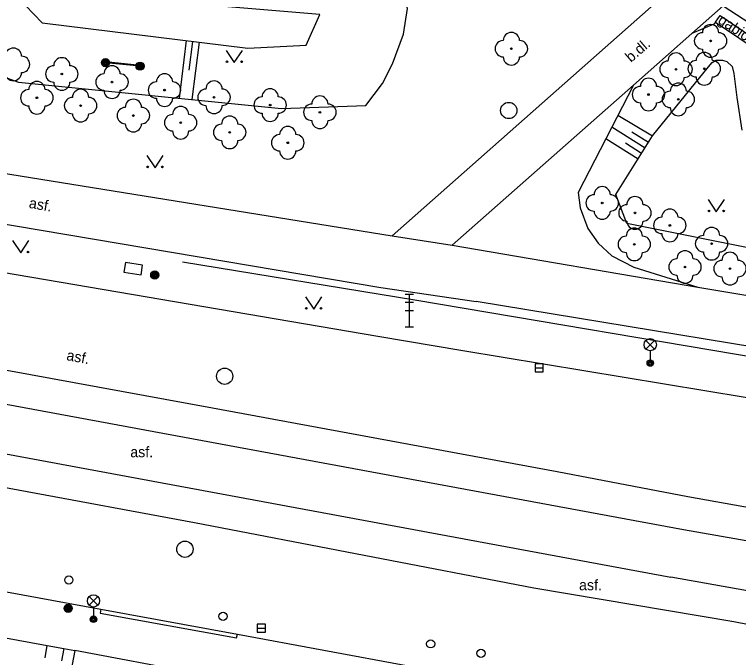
# Model space of a CAD drawing. Extents: x -596229 to -595156, y -1161237 to -1159376.
# Drawn here: x -595884.7 to -595840.28, y -1160336.73 to -1160297.29 of the extents above; entities that cross this region are included whole.
import ezdxf

# ---------------------------------------------------------------- set-up
doc = ezdxf.new("R2010")
doc.units = 0
for name, color, linetype in [('Level 22', 7, 'Continuous'), ('Level 25', 7, 'Continuous'), ('Level 27', 7, 'Continuous'), ('Level 28', 7, 'Continuous'), ('Level 33', 7, 'Continuous'), ('Level 36', 7, 'Continuous'), ('silnoproud - povrch.  znaky a  RIS  skut. velikost', 7, 'Continuous'), ('TM - budovy zdene_ betonove - NP', 7, 'Continuous'), ('TM - budovy zdene_ betonove - VP', 7, 'Continuous'), ('TM - chodniky - VP', 7, 'Continuous'), ('TM - dolni hrana svahu', 7, 'Continuous'), ('TM - horni hrana svahu', 7, 'Continuous'), ('TM - komunikace - VP', 7, 'Continuous'), ('TM - MHD - osa koleji', 7, 'Continuous'), ('TM - plot zivy neuzavreny', 7, 'Continuous'), ('TM - pomocna konstrukcni linie', 7, 'Continuous'), ('TM - popis povrchu', 7, 'Continuous'), ('TM - poznamka', 7, 'Continuous'), ('TM - rozhrani mezi zpev. plochami mezi sebou - VP', 7, 'Continuous'), ('TM - rozhrani ploch obecne - VP', 7, 'Continuous'), ('TM - srafovani', 7, 'Continuous'), ('TM - zed operna - VP', 7, 'Continuous')]:
    doc.layers.add(name, color=color, linetype=linetype)

msp = doc.modelspace()

# ---------------------------------------------------------------- linework, layer by layer
at = {"layer": 'Level 22'}
for centre in [(-595841.99, -1160298.91), (-595854.21, -1160299.39), (-595844.11, -1160300.65), (-595842.38, -1160300.62), (-595881.79, -1160300.94), (-595878.71, -1160301.44), (-595875.49, -1160301.93), (-595883.32, -1160302.4), (-595872.45, -1160302.37), (-595845.8, -1160302.2), (-595843.97, -1160302.5), (-595880.64, -1160302.88), (-595869.01, -1160302.85), (-595877.4, -1160303.49), (-595865.96, -1160303.29), (-595874.5, -1160303.93), (-595871.49, -1160304.52), (-595867.93, -1160305.16), (-595848.64, -1160308.85), (-595846.63, -1160309.46), (-595844.49, -1160310.23), (-595846.67, -1160311.39), (-595841.93, -1160311.35), (-595843.56, -1160312.78), (-595840.8, -1160312.88)]:
    msp.add_circle(centre, 0.05, dxfattribs=at)
for centre, start, end in [((-595841.99, -1160298.41), 0, 180), ((-595854.21, -1160298.89), 0, 180), ((-595842.49, -1160298.91), 90, 270), ((-595841.49, -1160298.91), 270, 90), ((-595854.71, -1160299.39), 90, 270), ((-595853.71, -1160299.39), 270, 90), ((-595884.76, -1160299.85), 0, 180), ((-595841.99, -1160299.41), 180, 0), ((-595884.26, -1160300.35), 270, 90), ((-595854.21, -1160299.89), 180, 0), ((-595844.11, -1160300.15), 0, 180), ((-595842.38, -1160300.12), 0, 180), ((-595881.79, -1160300.44), 0, 180), ((-595844.61, -1160300.65), 90, 270), ((-595843.61, -1160300.65), 270, 90), ((-595842.88, -1160300.62), 90, 270), ((-595841.88, -1160300.62), 270, 90), ((-595882.29, -1160300.94), 90, 270), ((-595881.29, -1160300.94), 270, 90), ((-595878.71, -1160300.94), 0, 180), ((-595884.76, -1160300.85), 180, 0), ((-595879.21, -1160301.44), 90, 270), ((-595878.21, -1160301.44), 270, 90), ((-595875.49, -1160301.43), 0, 180), ((-595845.8, -1160301.7), 0, 180), ((-595844.11, -1160301.15), 180, 0), ((-595842.38, -1160301.12), 180, 0), ((-595883.32, -1160301.9), 0, 180), ((-595881.79, -1160301.44), 180, 0), ((-595875.99, -1160301.93), 90, 270), ((-595874.99, -1160301.93), 270, 90), ((-595872.45, -1160301.87), 0, 180), ((-595843.97, -1160302), 0, 180), ((-595883.82, -1160302.4), 90, 270), ((-595882.82, -1160302.4), 270, 90), ((-595880.64, -1160302.38), 0, 180), ((-595878.71, -1160301.94), 180, 0), ((-595872.95, -1160302.37), 90, 270), ((-595871.95, -1160302.37), 270, 90), ((-595869.01, -1160302.35), 0, 180), ((-595846.3, -1160302.2), 90, 270), ((-595845.3, -1160302.2), 270, 90), ((-595844.47, -1160302.5), 90, 270), ((-595843.47, -1160302.5), 270, 90), ((-595881.14, -1160302.88), 90, 270), ((-595880.14, -1160302.88), 270, 90), ((-595877.4, -1160302.99), 0, 180), ((-595875.49, -1160302.43), 180, 0), ((-595869.51, -1160302.85), 90, 270), ((-595868.51, -1160302.85), 270, 90), ((-595865.96, -1160302.79), 0, 180), ((-595883.32, -1160302.9), 180, 0), ((-595877.9, -1160303.49), 90, 270), ((-595876.9, -1160303.49), 270, 90), ((-595874.5, -1160303.43), 0, 180), ((-595872.45, -1160302.87), 180, 0), ((-595866.46, -1160303.29), 90, 270), ((-595865.46, -1160303.29), 270, 90), ((-595845.8, -1160302.7), 180, 0), ((-595843.97, -1160303), 180, 0), ((-595880.64, -1160303.38), 180, 0), ((-595875, -1160303.93), 90, 270), ((-595874, -1160303.93), 270, 90), ((-595869.01, -1160303.35), 180, 0), ((-595871.49, -1160304.02), 0, 180), ((-595865.96, -1160303.79), 180, 0), ((-595877.4, -1160303.99), 180, 0), ((-595871.99, -1160304.52), 90, 270), ((-595870.99, -1160304.52), 270, 90), ((-595867.93, -1160304.66), 0, 180), ((-595874.5, -1160304.43), 180, 0), ((-595868.43, -1160305.16), 90, 270), ((-595867.43, -1160305.16), 270, 90), ((-595871.49, -1160305.02), 180, 0), ((-595867.93, -1160305.66), 180, 0), ((-595848.64, -1160308.35), 0, 180), ((-595849.14, -1160308.85), 90, 270), ((-595848.14, -1160308.85), 270, 90), ((-595846.63, -1160308.96), 0, 180), ((-595847.13, -1160309.46), 90, 270), ((-595846.13, -1160309.46), 270, 90), ((-595848.64, -1160309.35), 180, 0), ((-595844.49, -1160309.73), 0, 180), ((-595846.63, -1160309.96), 180, 0), ((-595844.99, -1160310.23), 90, 270), ((-595843.99, -1160310.23), 270, 90), ((-595846.67, -1160310.89), 0, 180), ((-595841.93, -1160310.85), 0, 180), ((-595847.17, -1160311.39), 90, 270), ((-595846.17, -1160311.39), 270, 90), ((-595844.49, -1160310.73), 180, 0), ((-595842.43, -1160311.35), 90, 270), ((-595841.43, -1160311.35), 270, 90), ((-595846.67, -1160311.89), 180, 0), ((-595843.56, -1160312.28), 0, 180), ((-595841.93, -1160311.85), 180, 0), ((-595840.8, -1160312.38), 0, 180), ((-595844.06, -1160312.78), 90, 270), ((-595843.06, -1160312.78), 270, 90), ((-595841.3, -1160312.88), 90, 270), ((-595840.3, -1160312.88), 270, 90), ((-595843.56, -1160313.28), 180, 0), ((-595840.8, -1160313.38), 180, 0)]:
    msp.add_arc(centre, 0.5, start, end, dxfattribs=at)
at = {"layer": 'Level 25'}
for centre, radius in [((-595879.11, -1160300.25), 0.25), ((-595879.11, -1160300.25), 0.2), ((-595879.11, -1160300.25), 0.15), ((-595879.11, -1160300.25), 0.1), ((-595879.11, -1160300.25), 0.05), ((-595876.99, -1160300.46), 0.25), ((-595876.99, -1160300.46), 0.2), ((-595876.99, -1160300.46), 0.15), ((-595876.99, -1160300.46), 0.1), ((-595876.99, -1160300.46), 0.05), ((-595876.09, -1160313.27), 0.25), ((-595876.09, -1160313.27), 0.2), ((-595876.09, -1160313.27), 0.15), ((-595876.09, -1160313.27), 0.1), ((-595876.09, -1160313.27), 0.05), ((-595881.4, -1160333.72), 0.25), ((-595881.4, -1160333.72), 0.2), ((-595881.4, -1160333.72), 0.15), ((-595881.4, -1160333.72), 0.1), ((-595881.4, -1160333.72), 0.05)]:
    msp.add_circle(centre, radius, dxfattribs=at)
at = {"layer": 'Level 27'}
for p, q in [((-595852.76, -1160318.97), (-595852.26, -1160318.97)), ((-595869.8, -1160334.94), (-595869.3, -1160334.94))]:
    msp.add_line(p, q, dxfattribs=at)
for points in [[(-595852.76, -1160319.22), (-595852.26, -1160319.22), (-595852.26, -1160318.72), (-595852.76, -1160318.72)], [(-595869.8, -1160335.19), (-595869.3, -1160335.19), (-595869.3, -1160334.69), (-595869.8, -1160334.69)]]:
    msp.add_lwpolyline(points, close=True, dxfattribs=at)
for centre in [(-595854.37, -1160303.18), (-595871.8, -1160319.48), (-595874.24, -1160330.09)]:
    msp.add_circle(centre, 0.5, dxfattribs=at)
at = {"layer": 'Level 28'}
for centre in [(-595881.36, -1160331.98), (-595871.9, -1160334.21), (-595859.16, -1160335.9), (-595856.08, -1160336.48)]:
    msp.add_circle(centre, 0.25, dxfattribs=at)
at = {"layer": 'Level 33'}
for p, q in [((-595860.72, -1160314.44), (-595860.22, -1160314.44)), ((-595860.47, -1160316.44), (-595860.47, -1160314.44)), ((-595860.72, -1160314.94), (-595860.22, -1160314.94)), ((-595860.72, -1160315.44), (-595860.22, -1160315.44)), ((-595860.72, -1160316.44), (-595860.22, -1160316.44)), ((-595845.955, -1160317.81), (-595845.425, -1160317.28)), ((-595845.955, -1160317.28), (-595845.425, -1160317.81)), ((-595845.69, -1160317.92), (-595845.69, -1160318.67)), ((-595880.115, -1160333.53), (-595879.585, -1160333)), ((-595880.115, -1160333), (-595879.585, -1160333.53)), ((-595879.85, -1160333.64), (-595879.85, -1160334.39))]:
    msp.add_line(p, q, dxfattribs=at)
for centre, radius in [((-595845.69, -1160317.545), 0.375), ((-595845.69, -1160318.67), 0.2), ((-595845.69, -1160318.67), 0.145), ((-595845.69, -1160318.67), 0.0876), ((-595879.85, -1160333.265), 0.375), ((-595879.85, -1160334.39), 0.2), ((-595879.85, -1160334.39), 0.145), ((-595879.85, -1160334.39), 0.0876)]:
    msp.add_circle(centre, radius, dxfattribs=at)
at = {"layer": 'Level 36'}
for points in [[(-595871.71, -1160299.49), (-595871.21, -1160300.24), (-595870.71, -1160299.49)], [(-595876.57, -1160305.94), (-595876.07, -1160306.69), (-595875.57, -1160305.94)], [(-595842.14, -1160308.64), (-595841.64, -1160309.39), (-595841.14, -1160308.64)], [(-595884.81, -1160311.16), (-595884.31, -1160311.91), (-595883.81, -1160311.16)], [(-595866.84, -1160314.61), (-595866.34, -1160315.36), (-595865.84, -1160314.61)]]:
    msp.add_lwpolyline(points, dxfattribs=at)
for centre in [(-595871.66, -1160300.19), (-595870.761, -1160300.19), (-595876.52, -1160306.64), (-595875.621, -1160306.64), (-595842.09, -1160309.34), (-595841.191, -1160309.34), (-595883.861, -1160311.86), (-595866.79, -1160315.31), (-595865.891, -1160315.31)]:
    msp.add_circle(centre, 0.05, dxfattribs=at)
at = {"layer": 'silnoproud - povrch.  znaky a  RIS  skut. velikost'}
msp.add_lwpolyline([(-595876.93, -1160313.26), (-595876.84, -1160312.66), (-595877.89, -1160312.5), (-595877.98, -1160313.1), (-595876.93, -1160313.26)], dxfattribs=at)
at = {"layer": 'TM - budovy zdene_ betonove - NP'}
for points in [[(-595882.81, -1160336.76), (-595882.68, -1160336)], [(-595881.67, -1160336.19), (-595881.81, -1160336.94)]]:
    msp.add_lwpolyline(points, dxfattribs=at)
at = {"layer": 'TM - budovy zdene_ betonove - VP'}
for points in [[(-595889.69, -1160334.72), (-595889.63, -1160334.73), (-595889.04, -1160334.84), (-595882.68, -1160336)], [(-595880.99, -1160336.31), (-595884.05, -1160352.38)], [(-595882.68, -1160336), (-595881.67, -1160336.19)], [(-595881.67, -1160336.19), (-595880.99, -1160336.31)], [(-595873.62, -1160337.69), (-595880.99, -1160336.31)]]:
    msp.add_lwpolyline(points, dxfattribs=at)
at = {"layer": 'TM - chodniky - VP'}
for points in [[(-595843.69, -1160295.08), (-595861.53, -1160310.87)], [(-595843.14, -1160298.45), (-595841.22, -1160296.76)], [(-595841.22, -1160296.76), (-595837.6, -1160299.12), (-595833.97, -1160301.01)], [(-595846.73, -1160301.62), (-595843.14, -1160298.45)], [(-595857.85, -1160311.45), (-595846.73, -1160301.62)], [(-595897.05, -1160305.14), (-595861.53, -1160310.87)], [(-595897.49, -1160308.09), (-595862.23, -1160314.03), (-595856.37, -1160314.89)], [(-595857.85, -1160311.45), (-595842.78, -1160314.02)], [(-595842.78, -1160314.02), (-595818.01, -1160318.15), (-595811.06, -1160319.3)], [(-595764.11, -1160322.89), (-595768.62, -1160323.77), (-595774.86, -1160325.12), (-595778.88, -1160325.82), (-595781.1, -1160326.21), (-595783.35, -1160326.38), (-595785.31, -1160326.33), (-595787.87, -1160326.04), (-595793.95, -1160325.21), (-595818.96, -1160321.05), (-595856.37, -1160314.89)]]:
    msp.add_lwpolyline(points, dxfattribs=at)
at = {"layer": 'TM - dolni hrana svahu'}
for points in [[(-595875.63, -1160290.99), (-595882.75, -1160291), (-595884.24, -1160291.53), (-595885.54, -1160292.36), (-595886.62, -1160293.52), (-595887.36, -1160294.68), (-595887.7, -1160295.81), (-595887.86, -1160297.32), (-595887.77, -1160298.3), (-595887.56, -1160298.94), (-595886.55, -1160300.69), (-595884.45, -1160301.45), (-595868.32, -1160303.06), (-595863.15, -1160302.87), (-595862.11, -1160301.53), (-595861.51, -1160300.31), (-595860.84, -1160298.5), (-595860.58, -1160296.92), (-595860.96, -1160295.63), (-595861.46, -1160294.71), (-595862.17, -1160293.83), (-595863.33, -1160292.93), (-595864.46, -1160292.45), (-595865.68, -1160292.2)], [(-595841.68, -1160297.76), (-595841.8, -1160297.88), (-595843.14, -1160298.45)], [(-595846.73, -1160301.62), (-595850.12, -1160308.2), (-595850, -1160309.15), (-595849.53, -1160310.41), (-595848.89, -1160311.32), (-595848.04, -1160312.09), (-595846.71, -1160312.8), (-595842.78, -1160314.02)]]:
    msp.add_lwpolyline(points, dxfattribs=at)
at = {"layer": 'TM - horni hrana svahu'}
for points in [[(-595882.93, -1160295.28), (-595884.01, -1160296.73), (-595883, -1160297.8), (-595870.38, -1160299.35), (-595866.81, -1160299.17), (-595865.97, -1160297.3), (-595872.09, -1160296.79), (-595882.93, -1160295.28)], [(-595845.55, -1160304.74), (-595842.12, -1160300.5), (-595841.89, -1160300.24), (-595841.65, -1160300.09), (-595841.27, -1160300.09), (-595841, -1160300.18), (-595840.67, -1160300.49), (-595840.56, -1160300.91), (-595840.39, -1160302.39), (-595840.08, -1160304.39)], [(-595838.56, -1160311.83), (-595847.13, -1160310.11), (-595847.8, -1160308.33), (-595845.55, -1160304.74)]]:
    msp.add_lwpolyline(points, dxfattribs=at)
at = {"layer": 'TM - komunikace - VP'}
for points in [[(-595887.25, -1160312.8), (-595862.4, -1160317.03), (-595857.19, -1160317.91), (-595834.92, -1160321.59)], [(-595905.58, -1160328.96), (-595879.39, -1160333.77)], [(-595879.39, -1160333.77), (-595871.01, -1160335.31)], [(-595871.01, -1160335.31), (-595860.42, -1160337.26)]]:
    msp.add_lwpolyline(points, dxfattribs=at)
at = {"layer": 'TM - MHD - osa koleji'}
for points in [[(-596044.18, -1160291.82), (-595993.89, -1160301.15), (-595945.53, -1160310.05), (-595896.94, -1160319.03), (-595843.66, -1160328.88)], [(-596044.78, -1160294.79), (-595995.16, -1160304), (-595944.51, -1160313.37), (-595897.04, -1160322.06), (-595844.44, -1160331.81)], [(-595843.66, -1160328.88), (-595827.68, -1160331.69)], [(-595828.26, -1160334.69), (-595844.44, -1160331.81)]]:
    msp.add_lwpolyline(points, dxfattribs=at)
at = {"layer": 'TM - plot zivy neuzavreny'}
msp.add_lwpolyline([(-595778.75, -1160326.44), (-595780.7, -1160326.75), (-595783.07, -1160326.96), (-595786.23, -1160326.97), (-595788.93, -1160326.51), (-595807.57, -1160323.61), (-595837.38, -1160318.65), (-595860.14, -1160314.82), (-595874.38, -1160312.49)], dxfattribs=at)
at = {"layer": 'TM - pomocna konstrukcni linie'}
msp.add_lwpolyline([(-595876.99, -1160300.46), (-595876.99, -1160300.41), (-595879.11, -1160300.2), (-595879.11, -1160300.25)], dxfattribs=at)
at = {"layer": 'TM - rozhrani mezi zpev. plochami mezi sebou - VP'}
for points in [[(-595861.53, -1160310.87), (-595857.85, -1160311.45)], [(-595872.54, -1160321.43), (-595893.68, -1160317.58)], [(-595851.4, -1160325.35), (-595872.54, -1160321.43)], [(-595873.66, -1160328.47), (-595895.31, -1160324.47)], [(-595827.34, -1160329.69), (-595835.37, -1160328.31), (-595843.39, -1160326.87), (-595851.4, -1160325.35)], [(-595852.83, -1160332.48), (-595873.66, -1160328.47)], [(-595840.57, -1160334.55), (-595852.83, -1160332.48)], [(-595879.39, -1160333.77), (-595879.44, -1160334.01), (-595871.07, -1160335.52), (-595871.01, -1160335.31)], [(-595815.77, -1160338.44), (-595822, -1160337.69), (-595828.22, -1160336.79), (-595834.41, -1160335.75), (-595840.57, -1160334.55)]]:
    msp.add_lwpolyline(points, dxfattribs=at)
at = {"layer": 'TM - rozhrani ploch obecne - VP'}
msp.add_lwpolyline([(-595876.99, -1160300.46), (-595879.11, -1160300.25)], dxfattribs=at)
at = {"layer": 'TM - srafovani'}
for points in [[(-595874.58, -1160302.44), (-595874.15, -1160298.89)], [(-595873.97, -1160300.71), (-595873.75, -1160298.94)], [(-595873.79, -1160302.51), (-595873.35, -1160298.99)], [(-595847.68, -1160303.47), (-595845.55, -1160304.74)], [(-595848.05, -1160304.18), (-595846, -1160305.46)], [(-595846.83, -1160304.48), (-595845.79, -1160305.12)], [(-595848.42, -1160304.9), (-595846.43, -1160306.14)], [(-595847.22, -1160305.17), (-595846.22, -1160305.8)]]:
    msp.add_lwpolyline(points, dxfattribs=at)
at = {"layer": 'TM - zed operna - VP'}
for points in [[(-595841.68, -1160297.76), (-595841.4, -1160297.35), (-595838.5, -1160299.32)], [(-595841.68, -1160297.76), (-595838.77, -1160299.73)]]:
    msp.add_lwpolyline(points, dxfattribs=at)

# ---------------------------------------------------------------- texts
at = {"layer": 'TM - popis povrchu'}
for s, rotation, p in [('b.dl.', 40.58, (-595846.88, -1160300.26)), ('asf.', 350.23, (-595883.84, -1160309.15)), ('asf.', 349.5917, (-595881.54, -1160318.49))]:
    msp.add_text(s, height=0.65, rotation=rotation, dxfattribs=at).set_placement(p)
for p in [(-595877.59, -1160324.45), (-595850.06, -1160332.61)]:
    msp.add_text('asf.', height=0.65, dxfattribs=at).set_placement(p)
at = {"layer": 'TM - poznamka'}
msp.add_text('gabion', height=0.65, rotation=326, dxfattribs=at).set_placement((-595841.59, -1160297.77))

doc.saveas('drawing.dxf')
